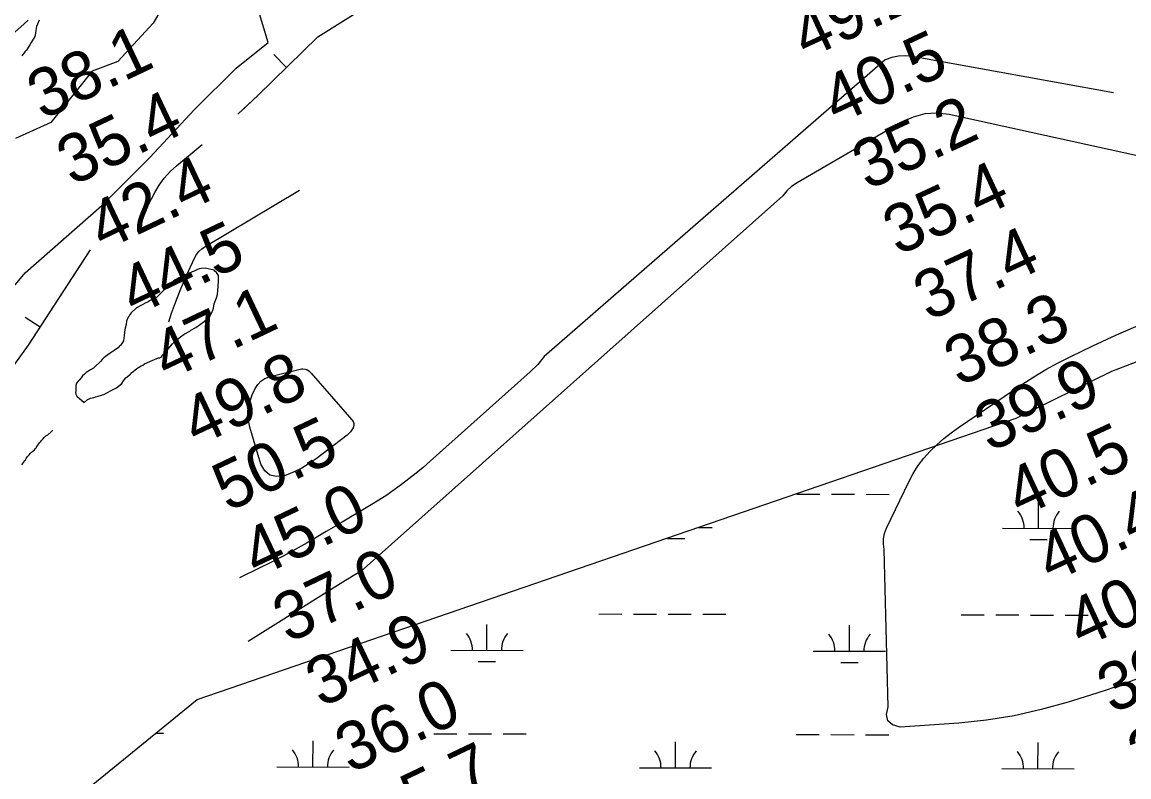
# Model space of a CAD drawing. Extents: x 3177385 to 3215275, y 903885 to 929304.
# Drawn here: x 3193361 to 3194893, y 916028 to 917073 of the extents above; entities that cross this region are included whole.
import ezdxf

# ---------------------------------------------------------------- set-up
doc = ezdxf.new("R2010")
doc.units = 0
for name, color, linetype in [('V-BORW-LINE', 7, 'Continuous'), ('V-LEVE-TOET', 7, 'Continuous'), ('V-RIVR-RANG', 7, 'Continuous'), ('V-SITE-VEGE', 7, 'Continuous'), ('V-TOPO-MAJR', 7, 'Continuous'), ('V-TOPO-MINR', 7, 'Continuous'), ('V-TOPO-SHOR', 7, 'Continuous'), ('V-WETL-SWMP', 7, 'Continuous')]:
    doc.layers.add(name, color=color, linetype=linetype)

msp = doc.modelspace()

# ---------------------------------------------------------------- linework, layer by layer
at = {"layer": 'V-BORW-LINE'}
for p, q in [((3193727.0670000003, 917009.714), (3193709.624, 917027.6240000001)), ((3193385.986, 916650.311), (3193365.018, 916663.926))]:
    msp.add_line(p, q, dxfattribs=at)
for points in [[(3193770.569, 917052.082), (3193909.028, 917139.577)], [(3193687.953, 916971.621), (3193770.569, 917052.082)], [(3193659.895, 916945.385), (3193687.953, 916971.621)], [(3193663.296, 916948.566), (3193687.953, 916971.621)], [(3193369.825, 916625.422), (3193455.626, 916757.5650000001)], [(3193369.825, 916625.422), (3193452.811, 916753.229)], [(3193285.52, 916508.785), (3193369.825, 916625.422)]]:
    msp.add_lwpolyline(points, dxfattribs=at)
at = {"layer": 'V-LEVE-TOET'}
msp.add_lwpolyline([(3193342.795000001, 917051.2229999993), (3193363.668000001, 917070.3029999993), (3193369.308000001, 917075.1379999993)], dxfattribs=at)
at = {"layer": 'V-SITE-VEGE'}
for points in [[(3193298.976000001, 916646.1039999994), (3193365.323000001, 916725.7719999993), (3193471.479000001, 916818.7179999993), (3193537.826000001, 916885.1079999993), (3193599.751000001, 916951.4979999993), (3193657.253000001, 917009.0369999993), (3193701.483000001, 917044.4419999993), (3193688.214000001, 917088.7039999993), (3193679.367000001, 917124.1119999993), (3193670.522000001, 917150.6659999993), (3193648.405000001, 917172.7969999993), (3193621.867000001, 917168.3709999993), (3193586.480000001, 917146.2399999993), (3193542.2490000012, 917071.0009999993), (3193493.593000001, 917017.8899999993), (3193458.210000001, 917004.6109999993), (3193400.708000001, 916933.7929999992), (3193352.054000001, 916911.6639999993)], [(3193384.791000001, 917075.2809999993), (3193382.415000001, 917069.6549999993), (3193380.828000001, 917066.4399999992), (3193380.056000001, 917060.8199999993), (3193379.673000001, 917057.2099999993), (3193378.885000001, 917054.7989999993), (3193378.493000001, 917052.7919999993), (3193373.324000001, 917044.3439999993), (3193371.737000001, 917041.1289999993), (3193366.963000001, 917033.8849999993), (3193364.972000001, 917031.4679999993), (3193363.779000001, 917029.8589999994), (3193361.784000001, 917027.8429999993), (3193360.592000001, 917025.8319999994)], [(3193455.504000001, 916591.2629999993), (3193449.909000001, 916587.6259999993), (3193447.513000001, 916585.6059999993), (3193444.720000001, 916583.1859999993), (3193442.731000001, 916580.3699999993), (3193439.940000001, 916577.1459999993), (3193438.746000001, 916575.5359999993), (3193436.353000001, 916572.7159999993), (3193435.168000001, 916569.5029999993), (3193435.207000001, 916562.2859999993), (3193434.820000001, 916559.8769999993), (3193435.229000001, 916557.8749999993), (3193436.847000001, 916555.0769999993), (3193446.919000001, 916546.3069999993), (3193451.310000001, 916549.9389999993), (3193453.710000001, 916551.1549999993), (3193455.711000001, 916551.9659999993), (3193460.114000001, 916553.1929999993), (3193462.517000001, 916554.0079999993), (3193464.921000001, 916554.4219999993), (3193472.126000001, 916556.8669999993), (3193474.129000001, 916557.2759999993), (3193484.123000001, 916562.9429999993), (3193486.925000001, 916564.1619999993), (3193491.723000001, 916566.5929999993), (3193493.720000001, 916567.8049999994), (3193497.312000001, 916571.0329999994), (3193498.908000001, 916572.6449999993), (3193501.296000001, 916576.2659999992), (3193502.891000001, 916577.8789999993), (3193504.4820000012, 916580.2939999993), (3193511.271000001, 916585.5409999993), (3193512.4650000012, 916587.1529999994), (3193517.258000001, 916590.7859999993), (3193519.652000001, 916593.2049999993), (3193525.646000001, 916596.8439999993), (3193528.047000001, 916598.0599999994), (3193530.445000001, 916599.6759999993), (3193542.045000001, 916604.9499999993), (3193546.847000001, 916606.5799999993), (3193549.649000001, 916607.7949999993), (3193551.652000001, 916608.2079999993), (3193553.655000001, 916609.0209999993), (3193554.847000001, 916610.6309999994), (3193556.037000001, 916612.6419999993), (3193558.431000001, 916615.4619999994), (3193561.621000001, 916618.6879999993), (3193569.195000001, 916627.1459999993), (3193571.587000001, 916629.5669999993), (3193574.383000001, 916631.9849999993), (3193580.371000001, 916636.8289999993), (3193585.565000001, 916640.8659999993), (3193593.1610000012, 916644.9169999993), (3193594.758000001, 916646.1289999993), (3193601.555000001, 916649.7719999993), (3193604.750000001, 916652.1949999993), (3193613.141000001, 916658.2509999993), (3193616.731000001, 916661.4809999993), (3193619.529000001, 916663.5019999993), (3193620.723000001, 916665.1099999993), (3193625.087000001, 916673.9549999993), (3193625.873000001, 916676.7669999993), (3193627.047000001, 916682.7879999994), (3193630.211000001, 916690.8249999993), (3193631.389000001, 916695.6409999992), (3193632.1610000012, 916701.2589999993), (3193632.898000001, 916713.6949999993), (3193632.855000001, 916721.7149999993), (3193630.027000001, 916726.1099999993), (3193628.011000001, 916727.7029999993), (3193626.801000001, 916729.2999999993), (3193614.355000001, 916732.0429999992), (3193608.744000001, 916731.6119999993), (3193605.940000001, 916731.1969999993), (3193603.139000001, 916729.9779999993), (3193599.141000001, 916727.9529999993), (3193596.337000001, 916727.1359999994), (3193587.137000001, 916722.6749999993), (3193583.138000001, 916721.0509999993), (3193578.737000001, 916719.0229999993), (3193573.139000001, 916715.7859999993), (3193569.942000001, 916713.7639999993), (3193565.550000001, 916710.1309999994), (3193560.370000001, 916704.0889999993), (3193558.373000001, 916702.4779999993), (3193552.7860000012, 916696.8329999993), (3193550.3940000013, 916694.8139999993), (3193547.204000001, 916691.5899999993), (3193537.203000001, 916686.7259999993), (3193535.608000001, 916685.5139999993), (3193531.608000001, 916683.4889999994), (3193528.006000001, 916681.8669999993), (3193519.211000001, 916677.0109999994), (3193512.029000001, 916670.1519999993), (3193510.434000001, 916668.5419999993), (3193508.847000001, 916665.3249999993), (3193508.052000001, 916664.1169999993), (3193505.670000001, 916658.8919999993), (3193504.898000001, 916654.0749999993), (3193503.327000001, 916647.2509999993), (3193502.168000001, 916638.8239999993)], [(3193502.168000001, 916638.8239999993), (3193501.404000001, 916631.6029999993), (3193497.830000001, 916625.5669999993), (3193495.432000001, 916623.5519999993), (3193493.837000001, 916621.9379999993), (3193490.240000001, 916619.5129999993), (3193488.246000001, 916617.8989999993), (3193483.050000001, 916614.6659999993), (3193476.658000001, 916609.8199999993), (3193474.264000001, 916607.8029999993), (3193473.463000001, 916606.9959999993), (3193471.868000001, 916605.7829999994), (3193469.478000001, 916602.9629999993), (3193461.898000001, 916595.3059999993), (3193459.901000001, 916593.6919999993), (3193455.504000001, 916591.2629999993)]]:
    msp.add_lwpolyline(points, dxfattribs=at)
at = {"layer": 'V-TOPO-MAJR'}
for points in [[(3195075.5540656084, 916849.977686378), (3194644.7925542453, 916944.5854303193), (3194627.6107155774, 916946.345673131), (3194610.8157577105, 916945.627709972), (3194594.601121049, 916941.1924378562), (3194578.7733651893, 916934.2789597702), (3194433.897247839, 916850.1851308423), (3194426.4977887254, 916844.9596156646), (3194419.8597862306, 916839.0205500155), (3194414.3639686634, 916832.0111586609), (3193830.537497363, 916312.7447648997), (3193825.0438319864, 916309.5579021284), (3193819.574555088, 916306.3302381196), (3193814.1418609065, 916303.0413722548), (3193808.733555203, 916299.7117051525), (3193673.9018535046, 916215.6539864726)], [(3193526.8132613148, 916802.4202468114), (3193544.558279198, 916836.698005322), (3193550.760916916, 916847.0695566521), (3193557.720322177, 916856.8285930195), (3193565.814878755, 916865.6688569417), (3193574.6662028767, 916873.8966059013), (3193610.346302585, 916903.202051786)], [(3194904.1765977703, 916163.4067018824), (3194883.0634464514, 916155.5721713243), (3194861.773376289, 916148.2320119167), (3194840.36536023, 916141.2214332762), (3194809.3532489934, 916131.4646543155), (3194772.0952855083, 916121.1637906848), (3194734.50072985, 916112.6302632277), (3194696.401285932, 916106.7477400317), (3194657.9652498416, 916102.6325530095), (3194576.5575828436, 916096.7947626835), (3194566.2765962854, 916100.2608028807), (3194559.5125386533, 916105.7817597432), (3194558.023874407, 916114.3850916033), (3194560.0521390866, 916125.043340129), (3194554.616944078, 916342.651079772), (3194553.5364055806, 916350.2284403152), (3194553.500154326, 916357.7002853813), (3194555.0303339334, 916365.0138572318), (3194557.604800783, 916372.2219136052), (3194588.7199767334, 916436.5951811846), (3194594.8864445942, 916447.9214537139), (3194601.727632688, 916458.7756027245), (3194609.5809011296, 916468.9215664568), (3194618.1088898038, 916478.5954066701), (3194627.4110213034, 916487.6007054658), (3194637.053038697, 916496.200513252), (3194647.2048849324, 916504.1920845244), (3194657.6966170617, 916511.7781647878), (3194745.189873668, 916571.029850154), (3194761.6872389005, 916581.6704459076), (3194778.476007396, 916591.8027958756), (3194795.7018807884, 916601.172777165), (3194813.2191574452, 916610.0345126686), (3194843.3283582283, 916624.4276659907), (3194876.3253472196, 916639.6131037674), (3194909.595850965, 916654.1466106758)]]:
    msp.add_lwpolyline(points, dxfattribs=at)
at = {"layer": 'V-TOPO-MINR'}
for points in [[(3194872.1258986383, 916974.4688182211), (3194593.82877345, 917024.9529872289), (3194584.0902292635, 917025.8135661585), (3194574.4898771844, 917025.5280528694), (3194565.096813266, 917023.523401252), (3194555.8419414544, 917020.3726574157), (3194084.0191762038, 916609.8087925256), (3194074.841956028, 916598.7596433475), (3194064.66581635, 916588.4366535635), (3193925.8288310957, 916464.7774487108), (3193916.2323719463, 916456.4428370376), (3193906.5018084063, 916448.2720438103), (3193896.570088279, 916440.3469782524), (3193886.5042637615, 916432.5857311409), (3193876.2214929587, 916425.1212516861), (3193865.7841450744, 916417.8878296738), (3193855.114931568, 916411.0009938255), (3193844.291140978, 916404.3452154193), (3193801.7733066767, 916379.1530309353), (3193795.1412780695, 916375.2367250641), (3193788.501578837, 916371.3335118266), (3193781.8503736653, 916367.4499375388), (3193775.191497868, 916363.579455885), (3193755.54114939, 916352.196473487), (3193738.954594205, 916342.8261332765), (3193722.239175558, 916333.6979486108), (3193705.3304617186, 916324.9329972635), (3193688.2928844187, 916316.4102014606), (3193662.086593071, 916303.6529921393)], [(3193563.948412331, 916657.8897056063), (3193568.0750500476, 916669.7562491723), (3193573.432557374, 916684.4710844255), (3193579.0706224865, 916699.0728912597), (3193585.129524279, 916713.5051554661), (3193591.4689838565, 916727.8243912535), (3193599.8564052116, 916746.0509298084), (3193602.60524402, 916750.8197093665), (3193605.839188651, 916755.1528646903), (3193609.800792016, 916758.8325836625), (3193614.2475012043, 916762.0766784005), (3193745.0196033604, 916840.2281113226)], [(3193673.7265865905, 916534.7858214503), (3193675.783640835, 916545.8218847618), (3193679.4727109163, 916556.7357719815), (3193683.6217221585, 916565.6097148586), (3193687.248898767, 916571.1976192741), (3193691.6066810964, 916575.896695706), (3193697.060372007, 916579.2625301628), (3193703.2446686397, 916581.7395366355), (3193747.6241781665, 916592.7207174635), (3193749.5592466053, 916592.9635048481), (3193753.287249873, 916592.4389459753), (3193755.080184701, 916591.6715997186), (3193758.3865306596, 916589.390328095), (3193761.2770907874, 916586.6009220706), (3193817.760542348, 916522.3809154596), (3193819.3309363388, 916519.740825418), (3193820.229732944, 916517.0061577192), (3193820.121133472, 916514.1296235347), (3193819.340936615, 916511.158511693), (3193817.697764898, 916508.2507558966), (3193815.8078435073, 916505.543204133), (3193813.5477976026, 916503.1359584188), (3193811.041002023, 916500.9289167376), (3193768.068939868, 916468.3215563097), (3193758.3078105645, 916461.5655542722), (3193748.215146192, 916455.410606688), (3193737.6251792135, 916450.1572407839), (3193726.7036771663, 916445.5049293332), (3193724.016237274, 916444.4963961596), (3193713.3843724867, 916443.5875741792), (3193704.1664772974, 916445.518818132), (3193697.069536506, 916451.7101609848), (3193691.3865653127, 916460.7415697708), (3193676.1405414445, 916512.2249904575), (3193674.117556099, 916523.566494), (3193673.7265865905, 916534.7858214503)]]:
    msp.add_lwpolyline(points, dxfattribs=at)
at = {"layer": 'V-TOPO-SHOR'}
msp.add_lwpolyline([(3193360.821000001, 916459.9509999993), (3193361.618000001, 916461.1579999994), (3193362.410000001, 916462.7669999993), (3193363.207000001, 916463.5719999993), (3193364.397000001, 916465.9849999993), (3193365.597000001, 916466.7939999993), (3193366.789000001, 916468.8049999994), (3193368.380000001, 916471.2199999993), (3193369.576000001, 916472.4279999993), (3193371.170000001, 916474.4409999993), (3193372.368000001, 916475.6489999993), (3193373.164000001, 916476.4559999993), (3193373.961000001, 916477.2629999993), (3193375.1610000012, 916478.0699999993), (3193375.960000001, 916478.8769999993), (3193377.953000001, 916480.8919999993), (3193379.151000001, 916482.1029999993), (3193379.947000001, 916482.9069999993), (3193380.744000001, 916483.7139999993), (3193381.139000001, 916484.9189999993), (3193381.938000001, 916485.7259999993), (3193382.733000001, 916486.9319999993), (3193384.326000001, 916488.9449999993), (3193385.121000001, 916490.5549999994), (3193386.317000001, 916491.7629999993), (3193388.309000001, 916494.1799999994), (3193389.505000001, 916495.3879999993), (3193391.498000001, 916497.8049999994), (3193392.696000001, 916498.6139999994), (3193393.892000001, 916499.8239999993), (3193395.492000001, 916501.0339999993), (3193396.692000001, 916501.4419999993), (3193397.489000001, 916502.2489999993), (3193398.689000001, 916503.0559999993), (3193399.485000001, 916503.8629999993), (3193400.282000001, 916504.6669999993), (3193403.413000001, 916507.9849999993)], dxfattribs=at)
at = {"layer": 'V-WETL-SWMP'}
for p, q in [((3194433.59234653, 916419.3629236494), (3194465.592256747, 916419.2884543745)), ((3194481.592211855, 916419.2512197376), (3194513.592122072, 916419.1767504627)), ((3194529.59207718, 916419.1395158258), (3194561.5919873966, 916419.065046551)), ((3194768.327348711, 916372.1538157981), (3194768.411132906, 916408.1537155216)), ((3194296.5170412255, 916373.2517992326), (3194316.4206166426, 916373.2054802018)), ((3194718.327488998, 916372.2701740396), (3194818.3272084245, 916372.0374575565)), ((3194254.3848774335, 916357.9188074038), (3194278.3848100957, 916357.8629554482)), ((3194756.291469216, 916356.7507847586), (3194780.2914018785, 916356.6949328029)), ((3194159.2976108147, 916253.4998164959), (3194191.2975210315, 916253.4253472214)), ((3194207.2974761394, 916253.3881125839), (3194239.2973863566, 916253.3136433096)), ((3194255.2973414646, 916253.2764086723), (3194287.2972516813, 916253.2019393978)), ((3194303.2972067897, 916253.1647047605), (3194335.2971170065, 916253.090235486)), ((3194661.204202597, 916252.3317938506), (3194693.204112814, 916252.2573245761)), ((3194709.204067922, 916252.2200899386), (3194741.203978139, 916252.1456206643)), ((3194757.2039332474, 916252.1083860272), (3194789.203843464, 916252.0339167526)), ((3194805.203798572, 916251.9966821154), (3194837.203708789, 916251.9222128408)), ((3194004.587950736, 916203.1177189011), (3194004.67173493, 916239.1176186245)), ((3194506.4945425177, 916201.949696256), (3194506.578326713, 916237.9495959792)), ((3193954.588091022, 916203.2340771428), (3194054.58781045, 916203.0013606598)), ((3194456.494682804, 916202.0660544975), (3194556.4944022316, 916201.8333380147)), ((3193992.5520712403, 916187.7146878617), (3194016.5520039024, 916187.6588359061)), ((3194494.4586630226, 916186.5466652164), (3194518.458595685, 916186.4908132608)), ((3193546.037191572, 916088.7525414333), (3193557.0045564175, 916088.7270184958)), ((3193930.911507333, 916087.8568729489), (3193962.91141755, 916087.7824036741)), ((3193978.9113726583, 916087.7451690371), (3194010.911282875, 916087.6706997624)), ((3194026.9112379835, 916087.6334651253), (3194058.9111482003, 916087.5589958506)), ((3194432.818099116, 916086.6888503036), (3194464.8180093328, 916086.6143810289)), ((3194480.8179644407, 916086.5771463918), (3194512.817874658, 916086.5026771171)), ((3194528.817829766, 916086.46544248), (3194560.8177399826, 916086.3909732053)), ((3193763.7399177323, 916041.8157877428), (3193763.8237019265, 916077.8156874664)), ((3194265.646509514, 916040.6477650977), (3194265.730293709, 916076.6476648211)), ((3194767.553101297, 916039.4797424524), (3194767.6368854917, 916075.479642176)), ((3193713.740058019, 916041.9321459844), (3193813.739777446, 916041.6994295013)), ((3194215.646649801, 916040.7641233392), (3194315.646369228, 916040.531406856)), ((3194717.553241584, 916039.5961006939), (3194817.5529610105, 916039.3633842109))]:
    msp.add_line(p, q, dxfattribs=at)
msp.add_lwpolyline([(3192476.929000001, 915269.1629999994), (3192492.398000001, 915313.2269999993), (3192527.484000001, 915360.5389999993), (3192589.177000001, 915425.2729999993), (3192688.564000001, 915490.9959999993), (3192783.310000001, 915543.3429999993), (3193081.634000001, 915709.8849999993), (3193195.008000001, 915803.1719999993), (3193603.173000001, 916135.2359999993), (3194737.494000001, 916524.6339999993), (3194869.869000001, 916589.7499999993), (3194974.893000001, 916629.5869999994)], dxfattribs=at)
for centre, radius, start, end in [((3194713.085672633, 916372.7571770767), 35.24628790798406, 359.0948430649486, 40.63850139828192), ((3194823.5712348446, 916372.5000582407), 35.24628790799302, 139.0948400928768, 180.63849842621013), ((3193949.3462746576, 916203.7210801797), 35.24628790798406, 359.0948430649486, 40.63850139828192), ((3194059.8318368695, 916203.4639613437), 35.24628790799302, 139.0948400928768, 180.63849842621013), ((3194451.25286644, 916202.5530575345), 35.24628790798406, 359.0948430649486, 40.63850139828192), ((3194561.7384286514, 916202.2959386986), 35.24628790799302, 139.0948400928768, 180.63849842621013), ((3193708.4982416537, 916042.4191490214), 35.24628790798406, 359.0948430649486, 40.63850139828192), ((3193818.9838038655, 916042.1620301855), 35.24628790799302, 139.0948400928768, 180.63849842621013), ((3194210.404833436, 916041.2511263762), 35.24628790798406, 359.0948430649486, 40.63850139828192), ((3194320.890395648, 916040.9940075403), 35.24628790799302, 139.0948400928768, 180.63849842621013), ((3194712.311425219, 916040.0831037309), 35.24628790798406, 359.0948430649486, 40.63850139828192), ((3194822.79698743, 916039.825984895), 35.24628790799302, 139.0948400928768, 180.63849842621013)]:
    msp.add_arc(centre, radius, start, end, dxfattribs=at)

# ---------------------------------------------------------------- texts
at = {"layer": 'V-RIVR-RANG'}
for s, height, rotation, p in [('49.2', 66.99999999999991, 24.918325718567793, (3194446.709569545, 917020.5798217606)), ('38.1', 67, 25.39832571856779, (3193389.3799063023, 916936.6502791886)), ('40.5', 66.99999999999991, 24.918325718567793, (3194489.0685695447, 916929.9938217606)), ('35.4', 67, 25.39832571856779, (3193430.346344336, 916845.4030430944)), ('35.2', 66.99999999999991, 24.918325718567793, (3194531.427569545, 916839.4088217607)), ('42.4', 67, 25.39832571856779, (3193473.458344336, 916755.1730430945)), ('35.4', 66.99999999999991, 24.918325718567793, (3194573.786569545, 916748.8228217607)), ('44.5', 67, 25.39832571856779, (3193516.569344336, 916664.9430430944)), ('37.4', 66.99999999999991, 24.918325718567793, (3194616.1455695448, 916658.2378217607)), ('47.1', 67, 25.39832571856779, (3193561.8259063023, 916575.7322791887)), ('38.3', 66.99999999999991, 24.918325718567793, (3194658.504569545, 916567.6528217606)), ('49.8', 67, 25.39832571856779, (3193602.793344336, 916484.4840430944)), ('39.9', 66.99999999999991, 24.918325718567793, (3194700.624345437, 916476.9556846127)), ('50.5', 67, 25.39832571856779, (3193645.904344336, 916394.2540430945)), ('40.5', 66.99999999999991, 24.918325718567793, (3194743.222569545, 916386.4818217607)), ('45.0', 67, 25.39832571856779, (3193686.3952130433, 916302.7805323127)), ('40.4', 66.99999999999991, 24.918325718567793, (3194785.581569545, 916295.8958217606)), ('37.0', 67, 25.39832571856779, (3193729.507213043, 916212.5505323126)), ('40.2', 66.99999999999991, 24.918325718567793, (3194827.9405695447, 916205.3108217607)), ('34.9', 67, 25.39832571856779, (3193775.001059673, 916123.4529057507)), ('39.3', 66.99999999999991, 24.918325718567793, (3194870.299569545, 916114.7258217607)), ('36.0', 67, 25.39832571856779, (3193815.7302130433, 916032.0915323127)), ('35.7', 66.99999999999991, 24.918325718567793, (3194912.658569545, 916024.1398217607)), ('35.7', 67, 25.39832571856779, (3193861.463344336, 915943.1060430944))]:
    msp.add_text(s, height=height, rotation=rotation, dxfattribs=at).set_placement(p)

doc.saveas('drawing.dxf')
